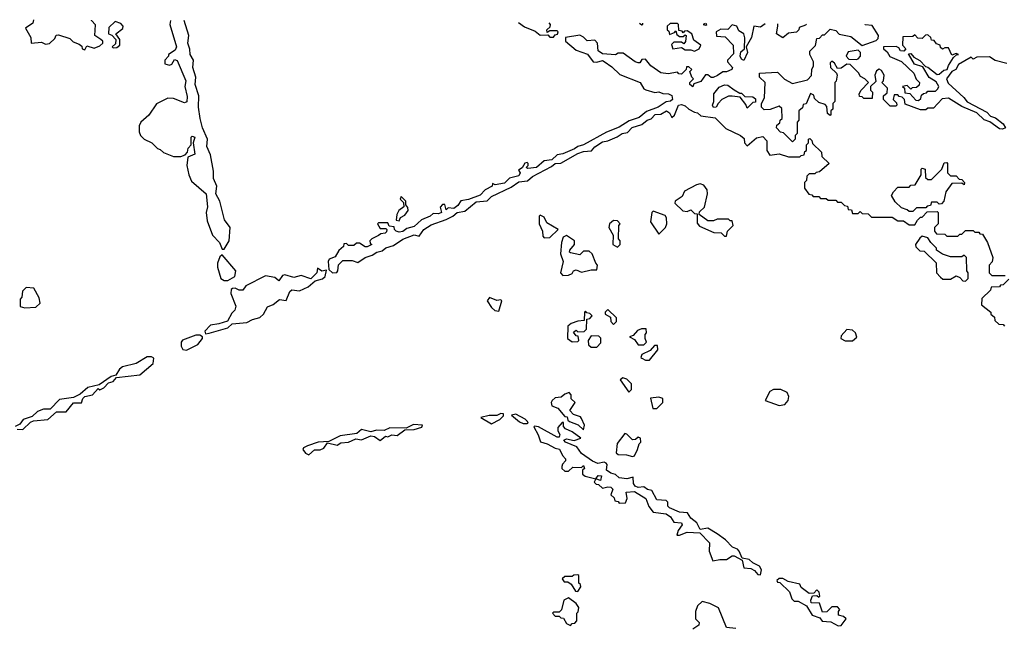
# Model space of a CAD drawing. Extents: x 2494106 to 2685573, y 758056 to 915185.
# Tile 312 of 507: x 2565088 to 2570321, y 908765 to 912000. Entities that reach past the tile are written whole.
import ezdxf

# ---------------------------------------------------------------- set-up
doc = ezdxf.new("R2010")
doc.units = 0

msp = doc.modelspace()

# ---------------------------------------------------------------- linework, layer by layer
at = {"layer": '0CON05XD'}
for points in [[(2565160.9, 911999.7), (2565158.3, 911981.7), (2565120, 911955), (2565147.5, 911905), (2565150, 911875), (2565205, 911880), (2565225, 911870), (2565247, 911873), (2565275, 911900), (2565281.7, 911918.3), (2565295, 911920), (2565355, 911900), (2565371.7, 911881.7), (2565405, 911870), (2565418.3, 911858.3), (2565420, 911845), (2565435, 911840), (2565445, 911860), (2565485, 911847.5), (2565515, 911860), (2565530, 911875), (2565530, 911885), (2565520, 911895), (2565487.5, 911915), (2565491.7, 911971.7), (2565470, 911995), (2565470, 911997.9)], [(2565889.9, 911995.4), (2565886.2, 911975), (2565922.5, 911855), (2565915, 911837.5), (2565880, 911815), (2565880, 911805), (2565860, 911785), (2565860, 911765), (2565885, 911757.5), (2565896.4, 911763.6), (2565911.7, 911788.3), (2565925, 911782.5), (2565971.4, 911675), (2565966, 911645), (2565977.7, 911592.3), (2565976.1, 911563.9), (2565965, 911557.5), (2565905, 911580), (2565875, 911583.3), (2565815, 911552.5), (2565775, 911492.5), (2565732.5, 911455), (2565722.5, 911435), (2565723, 911403), (2565730, 911385), (2565750, 911365), (2565790, 911345), (2565820, 911315), (2565835, 911310), (2565853, 911293), (2565905, 911272.5), (2565945, 911272.5), (2565968.3, 911281.7), (2565980, 911295), (2565983, 911317), (2566000, 911335), (2566000, 911375), (2566005, 911380), (2566020, 911375), (2566010, 911345), (2566020, 911285), (2565981.7, 911268.3), (2565977.5, 911225), (2565987.5, 911175), (2566001.7, 911141.7), (2566080, 911075), (2566086.7, 911005), (2566080, 910975), (2566085, 910930), (2566113.3, 910855), (2566150, 910815), (2566165, 910780), (2566175, 910780), (2566202.5, 910825), (2566207.5, 910895), (2566176.4, 910936.4), (2566152.5, 911035), (2566130, 911075), (2566136.2, 911115), (2566118.8, 911155), (2566118.8, 911195), (2566102.3, 911282.3), (2566083.3, 911325), (2566086.2, 911365), (2566059.2, 911425), (2566047.5, 911475), (2566039.2, 911535), (2566041.2, 911595), (2566021.2, 911655), (2566023.8, 911695), (2566009.2, 911745), (2566011.2, 911785), (2565994.3, 911815), (2565992.7, 911842.7), (2565981.2, 911875), (2565987.5, 911915), (2565962.8, 911995)], [(2565585, 911850), (2565605, 911852.5), (2565620, 911865), (2565620, 911895), (2565600, 911925), (2565636.4, 911953.6), (2565637.5, 911965), (2565625, 911980), (2565595, 911990), (2565561.7, 911958.3), (2565560, 911925), (2565578.3, 911918.3), (2565600, 911895), (2565598.3, 911871.7), (2565580, 911855), (2565585, 911850)], [(2569050, 911977.2), (2569025, 911960), (2568990, 911965), (2568977.5, 911905), (2568950, 911855), (2568956.7, 911825), (2568936.4, 911783.6), (2568925, 911790), (2568917.5, 911805), (2568921.7, 911828.3), (2568940, 911845), (2568943, 911903), (2568937.5, 911925), (2568910.7, 911940.7), (2568900, 911965), (2568875, 911972.5), (2568851.7, 911948.3), (2568815, 911950), (2568790, 911935), (2568791.7, 911911.7), (2568838.3, 911908.3), (2568880, 911865), (2568881.7, 911818.3), (2568850, 911785), (2568850, 911775), (2568876.7, 911745), (2568872.5, 911735), (2568845, 911723.3), (2568825, 911722.5), (2568797.7, 911702.3), (2568773.3, 911693.3), (2568763, 911693), (2568745, 911707.5), (2568733, 911707), (2568708.3, 911671.7), (2568671.7, 911658.3), (2568665, 911642.5), (2568650, 911655), (2568650, 911665), (2568670, 911685), (2568660, 911695), (2568650, 911725), (2568660, 911735), (2568645, 911750), (2568631.7, 911748.3), (2568630, 911735), (2568605, 911710), (2568591.7, 911711.7), (2568585, 911720), (2568535, 911712.5), (2568495, 911716.7), (2568442.5, 911755), (2568415, 911790), (2568395, 911787.5), (2568385, 911770), (2568375, 911770), (2568360, 911775), (2568295, 911822.5), (2568268.3, 911821.7), (2568255, 911812.5), (2568185, 911817.5), (2568163.3, 911835), (2568160, 911875), (2568145, 911890), (2568105, 911887.5), (2568085, 911907.5), (2568065, 911917.5), (2567990, 911905), (2567990, 911885), (2568045, 911837.5), (2568106.1, 911816.1), (2568136.4, 911776.4), (2568156.1, 911773.9), (2568185, 911782.5), (2568195, 911777.5), (2568235, 911750), (2568277.7, 911707.7), (2568385.8, 911665.8), (2568405, 911632.5), (2568416.4, 911626.4), (2568463.6, 911613.6), (2568485, 911616.7), (2568507, 911607), (2568536.4, 911606.4), (2568555, 911597.5), (2568558, 911575), (2568547.5, 911567.5), (2568525, 911563.8), (2568482.5, 911535), (2568418.8, 911511.2), (2568380, 911480), (2568327.3, 911462.7), (2568275, 911428.8), (2568207.3, 911402.7), (2568085, 911334), (2568055, 911326.2), (2568037.1, 911312.9), (2567975, 911287.5), (2567945, 911281.2), (2567915.8, 911254.2), (2567875, 911250), (2567835.7, 911214.3), (2567788.3, 911208.3), (2567780, 911215), (2567790, 911225), (2567790, 911235), (2567785, 911240), (2567773, 911237), (2567758.3, 911211.7), (2567740, 911200), (2567747.5, 911185), (2567740.7, 911169.3), (2567691.7, 911158.3), (2567665, 911131.2), (2567615, 911122.5), (2567601.7, 911128.3), (2567600, 911115), (2567562.5, 911095), (2567535, 911066.7), (2567473.6, 911043.6), (2567432.5, 911037.5), (2567417.7, 911012.3), (2567395, 910996.2), (2567365, 911000), (2567355, 910990), (2567348.3, 911018.3), (2567335, 911017.5), (2567323, 911003), (2567330, 910975), (2567315, 910967.5), (2567285, 910970), (2567270, 910955), (2567223.9, 910936.1), (2567185, 910900), (2567145, 910890), (2567125, 910873.3), (2567105, 910870), (2567090, 910875), (2567080, 910885), (2567078.3, 910898.3), (2567051.7, 910901.7), (2567045, 910920), (2566995, 910920), (2566990, 910915), (2567005, 910890), (2567035, 910890), (2567040, 910885), (2567038.3, 910871.7), (2567030, 910865), (2567008.3, 910861.7), (2566995, 910852.5), (2566960, 910835), (2566950, 910825), (2566951.7, 910811.7), (2566960, 910805), (2566935, 910793.3), (2566925, 910792.5), (2566895, 910812.5), (2566878.3, 910811.7), (2566865, 910800), (2566835, 910800), (2566825, 910810), (2566811.7, 910808.3), (2566810, 910795), (2566785, 910772.5), (2566765, 910740), (2566733.3, 910726.7), (2566727.5, 910715), (2566731.7, 910671.7), (2566750, 910655), (2566773.9, 910656.1), (2566780, 910665), (2566783, 910697), (2566805, 910720), (2566855, 910720), (2566885, 910710), (2566925, 910736), (2566961.7, 910748.3), (2566985.7, 910764.3), (2567015, 910771.4), (2567035, 910787.5), (2567075, 910800), (2567125, 910834), (2567185, 910856.2), (2567211.7, 910848.3), (2567235.8, 910884.2), (2567275, 910910), (2567355, 910938), (2567390, 910955), (2567414.2, 910975.8), (2567455, 910982.5), (2567515, 911031.2), (2567572.5, 911037.5), (2567595, 911060), (2567699.7, 911110.3), (2567741.4, 911138.6), (2567787.1, 911142.9), (2567814.2, 911165.8), (2567915, 911220), (2567934.2, 911235.8), (2567965, 911236.7), (2568055, 911288.8), (2568085, 911299.2), (2568127.5, 911302.5), (2568145, 911323.3), (2568185, 911351.2), (2568215, 911356.7), (2568263.6, 911376.4), (2568290, 911395), (2568319.5, 911400.5), (2568343, 911427), (2568395, 911442.5), (2568422.5, 911465), (2568445, 911473.3), (2568465, 911496), (2568495, 911496.7), (2568525.9, 911515.9), (2568542.5, 911505), (2568555, 911480), (2568568.3, 911491.7), (2568590, 911545), (2568605, 911548.8), (2568625, 911542.5), (2568643.8, 911523.8), (2568675, 911507.5), (2568690, 911505), (2568708.3, 911488.3), (2568785, 911477.5), (2568841.7, 911421.7), (2568920, 911385), (2568938.3, 911368.3), (2568940, 911345), (2568955, 911330), (2569005, 911372.5), (2569038.3, 911378.3), (2569060, 911355), (2569060, 911305), (2569075, 911280), (2569125, 911287.5), (2569175, 911270), (2569235, 911270), (2569241.7, 911278.3), (2569258.3, 911281.7), (2569261.7, 911298.3), (2569270, 911305), (2569270, 911335), (2569280, 911345), (2569280, 911365), (2569288.3, 911368.3), (2569298.3, 911358.3), (2569301.7, 911341.7), (2569350, 911295), (2569351.7, 911271.7), (2569390, 911235), (2569338.3, 911191.7), (2569321.7, 911188.3), (2569315, 911180), (2569285, 911180), (2569271.7, 911168.3), (2569270, 911145), (2569260, 911135), (2569260, 911105), (2569281.7, 911071.7), (2569298.3, 911068.3), (2569305, 911060), (2569335, 911060), (2569345, 911050), (2569375, 911050), (2569385, 911040), (2569425, 911040), (2569435, 911030), (2569455, 911030), (2569471.7, 911011.7), (2569488.3, 911008.3), (2569491.7, 910991.7), (2569508.3, 910988.3), (2569515, 910970), (2569545, 910970), (2569555, 910980), (2569565, 910970), (2569598.3, 910968.3), (2569615, 910950), (2569725, 910950), (2569755, 910930), (2569785, 910930), (2569815, 910910), (2569845, 910910), (2569860, 910935), (2569875, 910950), (2569885, 910950), (2569911.7, 910978.3), (2569965, 910980), (2569970, 910975), (2569970, 910915), (2569950, 910895), (2569950, 910875), (2569961.7, 910861.7), (2570005, 910860), (2570015, 910850), (2570075, 910850), (2570085, 910860), (2570095, 910860), (2570115, 910880), (2570155, 910880), (2570165, 910870), (2570185, 910870), (2570191.7, 910861.7), (2570205, 910860), (2570232.5, 910815), (2570260, 910735), (2570257, 910713), (2570240, 910695), (2570240, 910655), (2570255, 910640), (2570325, 910640)], [(2567740, 911984.5), (2567771.7, 911961.7), (2567828.3, 911938.3), (2567855, 911917.5), (2567895, 911920), (2567905, 911907.5), (2567925, 911907.5), (2567935, 911920), (2567946.4, 911923.6), (2567950, 911935), (2567945, 911940), (2567905, 911940), (2567891.7, 911931.7), (2567890, 911945), (2567908.3, 911961.7), (2567910, 911975), (2567901.5, 911983.5)], [(2568381.7, 911980.8), (2568395, 911972.5), (2568400, 911975), (2568400, 911980.7)], [(2568675, 911832.5), (2568700, 911845), (2568707.5, 911865), (2568670.7, 911890.7), (2568660, 911925), (2568635, 911940), (2568621.7, 911938.3), (2568615, 911930), (2568608.3, 911938.3), (2568591.7, 911941.7), (2568590, 911975), (2568585, 911979.7), (2568545, 911979.9), (2568530, 911965), (2568530, 911945), (2568538.3, 911938.3), (2568541.7, 911921.7), (2568568.3, 911931.7), (2568575, 911940), (2568581.7, 911921.7), (2568595, 911910), (2568615, 911910), (2568625, 911920), (2568630, 911915), (2568627, 911883), (2568618.3, 911871.7), (2568605, 911880), (2568565, 911880), (2568552.5, 911867.5), (2568560, 911845), (2568605, 911852.5), (2568625, 911840), (2568655, 911840), (2568675, 911832.5)], [(2568731.7, 911978.9), (2568720, 911975), (2568735, 911970), (2568740, 911975), (2568736.1, 911978.9)], [(2570335, 911767.5), (2570273, 911783), (2570241.7, 911801.7), (2570175, 911800), (2570155, 911790), (2570145, 911800), (2570078.3, 911761.7), (2570064.3, 911735.7), (2570042.5, 911725), (2570013.3, 911685), (2570022.3, 911662.3), (2570106.4, 911586.4), (2570123.6, 911563.6), (2570228.8, 911508.8), (2570247, 911487), (2570275, 911477.5), (2570315.9, 911445.9), (2570327.5, 911425), (2570311.7, 911418.3), (2570295, 911420), (2570245, 911457.5), (2570215, 911466.7), (2570175, 911503.8), (2570095, 911537.5), (2570025, 911582.5), (2569991.7, 911578.3), (2569945, 911530), (2569915, 911530), (2569905, 911520), (2569875, 911520), (2569795, 911550), (2569790, 911575), (2569778.3, 911588.3), (2569761.7, 911591.7), (2569755, 911600), (2569735, 911600), (2569730, 911575), (2569748.3, 911558.3), (2569750, 911545), (2569745, 911540), (2569715, 911540), (2569680, 911575), (2569680, 911595), (2569698.3, 911611.7), (2569700, 911635), (2569670, 911665), (2569680, 911675), (2569682.5, 911705), (2569669.3, 911729.3), (2569656.4, 911736.4), (2569642.7, 911727.3), (2569633.3, 911705), (2569638.3, 911671.7), (2569610, 911645), (2569610, 911625), (2569620, 911615), (2569618.3, 911581.7), (2569575, 911580), (2569565, 911590), (2569551.7, 911591.7), (2569550, 911605), (2569560, 911625), (2569600, 911665), (2569580, 911685), (2569557, 911697), (2569546.7, 911716.7), (2569501.7, 911761.7), (2569485, 911762.5), (2569455, 911742.5), (2569435, 911740), (2569419.3, 911769.3), (2569405, 911780), (2569395, 911770), (2569397.5, 911745), (2569430, 911715), (2569432.5, 911705), (2569427, 911673), (2569420, 911665), (2569420, 911565), (2569410, 911555), (2569410, 911525), (2569400, 911515), (2569400, 911495), (2569395, 911490), (2569381.7, 911501.7), (2569378.3, 911538.3), (2569368.3, 911548.3), (2569335, 911560), (2569311.7, 911581.7), (2569308.3, 911598.3), (2569291.7, 911608.3), (2569268.3, 911551.7), (2569251.7, 911548.3), (2569248.3, 911531.7), (2569230, 911515), (2569230, 911465), (2569220, 911455), (2569220, 911395), (2569210, 911385), (2569210, 911365), (2569195, 911350), (2569148.3, 911398.3), (2569131.7, 911401.7), (2569110, 911425), (2569111.7, 911438.3), (2569128.3, 911451.7), (2569130, 911465), (2569140, 911475), (2569138.3, 911528.3), (2569125, 911540), (2569077, 911523), (2569045, 911520), (2569030, 911535), (2569030, 911555), (2569047.5, 911585), (2569050, 911665), (2569020, 911695), (2569020, 911715), (2569115, 911720), (2569153.6, 911683.6), (2569195, 911660), (2569275, 911680), (2569297, 911703), (2569297.5, 911735), (2569307.5, 911755), (2569307.5, 911775), (2569287.5, 911815), (2569288.3, 911831.7), (2569318.3, 911861.7), (2569325, 911900), (2569338.3, 911901.7), (2569355, 911920), (2569365, 911920), (2569395, 911950), (2569425, 911942.5), (2569443, 911923), (2569505, 911910), (2569565, 911862.5), (2569640.7, 911889.3), (2569650.7, 911899.3), (2569653.3, 911915), (2569618.3, 911968.3), (2569581.7, 911971.7), (2569582.3, 911974.3)], [(2569270, 911976), (2569265, 911970), (2569231.7, 911958.3), (2569230, 911945), (2569217, 911933), (2569175, 911927.5), (2569145, 911902.5), (2569110, 911925), (2569117.5, 911965), (2569117.5, 911976.8)], [(2569865, 911570), (2569878.3, 911581.7), (2569881.7, 911598.3), (2569891.7, 911608.3), (2569908.3, 911611.7), (2569915, 911620), (2569955, 911620), (2569968.3, 911631.7), (2569972.5, 911645), (2569959.4, 911669.4), (2569922.7, 911692.7), (2569888.3, 911748.3), (2569844.2, 911764.2), (2569812.5, 911817.5), (2569825, 911820), (2569840.7, 911800.7), (2569873, 911783), (2569901.7, 911751.7), (2569915, 911747.5), (2569965, 911708.8), (2569975, 911710), (2569999.2, 911730.8), (2570017.5, 911735), (2570023.8, 911756.2), (2570051.7, 911798.3), (2570067, 911813), (2570077.5, 911815), (2570065, 911820), (2570041.7, 911811.7), (2570025, 911850), (2570005, 911850), (2569992.5, 911842.5), (2569981.7, 911851.7), (2569980, 911865), (2569961.7, 911871.7), (2569948.3, 911888.3), (2569935, 911890), (2569930, 911905), (2569915, 911920), (2569901.7, 911918.3), (2569885, 911900), (2569861.7, 911901.7), (2569845, 911920), (2569835, 911910), (2569781.7, 911908.3), (2569780, 911865), (2569797.5, 911845), (2569787, 911833), (2569770, 911835), (2569760, 911850), (2569746.7, 911856.7), (2569680, 911855), (2569680, 911845), (2569699.3, 911829.3), (2569713.6, 911803.6), (2569775, 911777.5), (2569840, 911715), (2569853, 911683), (2569870, 911665), (2569868.3, 911651.7), (2569855, 911640), (2569831.7, 911638.3), (2569825, 911630), (2569805, 911650), (2569780, 911645), (2569790, 911635), (2569791.7, 911611.7), (2569818.3, 911608.3), (2569851.7, 911571.7), (2569865, 911570)], [(2569535, 911787.5), (2569545, 911792.5), (2569557.5, 911805), (2569557.5, 911825), (2569545, 911837.5), (2569491.7, 911828.3), (2569480, 911805), (2569495, 911790), (2569535, 911787.5)], [(2568955, 911530), (2568948.3, 911548.3), (2568918.3, 911588.3), (2568875, 911593.3), (2568855, 911592.5), (2568820, 911575), (2568800, 911555), (2568790, 911535), (2568775, 911532.5), (2568770, 911545), (2568777.5, 911565), (2568777.5, 911605), (2568805, 911641.2), (2568835, 911653.3), (2568852.5, 911652.5), (2568885, 911627.5), (2568915, 911610), (2568925, 911610), (2568941.7, 911591.7), (2568985, 911590), (2568998.3, 911578.3), (2568998.3, 911561.7), (2568985, 911560), (2568955, 911530)], [(2569835, 910980), (2569815, 910980), (2569805, 910990), (2569775, 911000), (2569741.7, 911031.7), (2569722.5, 911065), (2569732.5, 911085), (2569755, 911110), (2569815, 911110), (2569825, 911120), (2569848.3, 911121.7), (2569880, 911175), (2569880, 911205), (2569885, 911210), (2569900, 911205), (2569901.7, 911161.7), (2569915, 911150), (2569935, 911150), (2569990, 911205), (2570001.7, 911238.3), (2570015, 911240), (2570020, 911235), (2570020, 911185), (2570035, 911170), (2570065, 911170), (2570081.7, 911151.7), (2570095, 911150), (2570110, 911135), (2570108.3, 911121.7), (2570095, 911130), (2570041.7, 911128.3), (2570010, 911085), (2570000, 911035), (2569988.3, 911021.7), (2569975, 911020), (2569965, 911030), (2569935, 911030), (2569928.3, 911011.7), (2569911.7, 911008.3), (2569905, 911000), (2569855, 911000), (2569835, 910980)], [(2568845, 910850), (2568850, 910875), (2568880, 910905), (2568875, 910930), (2568865, 910930), (2568855, 910940), (2568795, 910940), (2568775, 910930), (2568745, 910930), (2568700, 910965), (2568701.7, 910978.3), (2568727, 911003), (2568743.3, 911075), (2568742.5, 911095), (2568725, 911120), (2568705, 911127.5), (2568685, 911122.5), (2568621.7, 911088.3), (2568609.3, 911060.7), (2568572.5, 911035), (2568570, 911025), (2568613, 910983), (2568635, 910980), (2568655, 910990), (2568675, 910970), (2568688.3, 910968.3), (2568688.3, 910918.3), (2568701.7, 910901.7), (2568778.3, 910868.3), (2568817, 910867), (2568835, 910850), (2568845, 910850)], [(2567105, 910930), (2567111.7, 910948.3), (2567135, 910960), (2567152.5, 910985), (2567151.7, 911001.7), (2567140, 911015), (2567140, 911035), (2567115, 911060), (2567110, 911045), (2567128.3, 911028.3), (2567130, 911005), (2567102.5, 910985), (2567092.5, 910965), (2567090, 910935), (2567105, 910930)], [(2567875, 910840), (2567905, 910842.5), (2567950, 910885), (2567890.7, 910920.7), (2567875, 910950), (2567855, 910960), (2567850, 910955), (2567850, 910915), (2567866.4, 910876.4), (2567868.3, 910848.3), (2567875, 910840)], [(2568485, 910860), (2568520, 910895), (2568527.5, 910915), (2568526.4, 910946.4), (2568518.3, 910958.3), (2568455, 910982.5), (2568447.5, 910975), (2568440, 910925), (2568485, 910860)], [(2568265, 910790), (2568280, 910805), (2568280, 910825), (2568270, 910835), (2568272.5, 910905), (2568280, 910915), (2568265, 910930), (2568245, 910932.5), (2568222.5, 910915), (2568220, 910895), (2568242.5, 910855), (2568240, 910805), (2568265, 910790)], [(2567975, 910640), (2568005, 910642.5), (2568025, 910650), (2568032.5, 910665), (2568045, 910670), (2568075, 910657.5), (2568125, 910670), (2568155, 910670), (2568160, 910695), (2568150, 910705), (2568130, 910755), (2568115, 910770), (2568085, 910770), (2568065, 910750), (2568015, 910760), (2568010, 910765), (2568012.5, 910775), (2568037.5, 910805), (2568037.5, 910825), (2567995, 910852.5), (2567977, 910843), (2567967.5, 910815), (2567962.5, 910755), (2567977.5, 910715), (2567962.5, 910655), (2567975, 910640)], [(2570115, 910610), (2570130, 910625), (2570130, 910655), (2570122.5, 910665), (2570120, 910735), (2570108.3, 910748.3), (2570095, 910740), (2570035, 910740), (2569993, 910753), (2569960, 910775), (2569960, 910785), (2569930, 910815), (2569915, 910840), (2569885, 910850), (2569871.7, 910838.3), (2569850, 910805), (2569851.7, 910791.7), (2569871.7, 910771.7), (2569895, 910770), (2569958.3, 910708.3), (2569960, 910655), (2569981.7, 910631.7), (2569995, 910620), (2570035, 910620), (2570065, 910637.5), (2570085, 910630), (2570101.7, 910611.7), (2570115, 910610)], [(2566195, 910613.3), (2566232.5, 910635), (2566236.7, 910665), (2566165, 910750), (2566151.2, 910738.8), (2566138.8, 910705), (2566138.8, 910685), (2566157.5, 910625), (2566175, 910613.3), (2566195, 910613.3)], [(2566075, 910330), (2566095, 910333.3), (2566195, 910362.5), (2566217.5, 910382.5), (2566295, 910391.2), (2566325, 910406.7), (2566365, 910416.2), (2566383.8, 910435), (2566405.9, 910474.1), (2566435, 910486.7), (2566468.3, 910511.7), (2566505, 910507.5), (2566524.2, 910555.8), (2566535, 910563.3), (2566575, 910558.8), (2566620.8, 910579.2), (2566658.8, 910611.2), (2566698.3, 910621.7), (2566712.5, 910635), (2566718.3, 910668.3), (2566695, 910662.5), (2566671.7, 910678.3), (2566667.5, 910655), (2566635, 910622.5), (2566585, 910640), (2566545, 910630), (2566497, 910643), (2566485, 910640), (2566465, 910612.5), (2566445, 910630), (2566395, 910637.5), (2566290, 910585), (2566275, 910562.5), (2566255, 910562.5), (2566233, 910573), (2566219.3, 910570.7), (2566212.5, 910565), (2566210, 910545), (2566236.4, 910476.4), (2566232.5, 910455), (2566215, 910440), (2566192.5, 910397.5), (2566147.5, 910382.5), (2566103.1, 910376.9), (2566072.5, 910345), (2566075, 910330)], [(2570345, 910620), (2570315, 910590), (2570301.7, 910588.3), (2570295, 910580), (2570251.7, 910578.3), (2570248.3, 910561.7), (2570201.7, 910518.3), (2570200, 910485), (2570250, 910445), (2570250, 910435), (2570268.3, 910418.3), (2570271.7, 910401.7), (2570291.7, 910381.7), (2570315, 910380), (2570321.7, 910371.7)], [(2565115, 910467.5), (2565175, 910472.5), (2565197, 910493), (2565191.7, 910521.7), (2565163, 910573), (2565123, 910577), (2565103, 910557), (2565100, 910525), (2565090, 910515), (2565090, 910475), (2565115, 910467.5)], [(2567635, 910450), (2567650, 910505), (2567645, 910510), (2567625, 910507.5), (2567585, 910522.5), (2567573.3, 910505), (2567595, 910470), (2567614.1, 910454.1), (2567635, 910450)], [(2568025, 910287.5), (2568055, 910290), (2568060, 910295), (2568057, 910317), (2568045, 910320), (2568031.7, 910338.3), (2568045, 910350), (2568055, 910340), (2568088.3, 910341.7), (2568100, 910355), (2568101.7, 910408.3), (2568118.3, 910411.7), (2568130, 910425), (2568118.3, 910438.3), (2568101.7, 910441.7), (2568095, 910450), (2568090, 910445), (2568088.3, 910401.7), (2568055, 910397.5), (2568020, 910385), (2568001.7, 910371.7), (2568000, 910305), (2568025, 910287.5)], [(2568245, 910380), (2568260, 910395), (2568260, 910415), (2568215, 910460), (2568200, 910445), (2568200, 910435), (2568228.3, 910418.3), (2568230, 910395), (2568245, 910380)], [(2565975, 910242.5), (2566035.8, 910274.2), (2566060, 910305), (2566060, 910315), (2566045, 910323.3), (2566025, 910322.5), (2565953.8, 910296.2), (2565946.7, 910285), (2565946.2, 910265), (2565955, 910247.5), (2565975, 910242.5)], [(2568155, 910260), (2568177.5, 910282.5), (2568177, 910307), (2568167, 910317), (2568125, 910320), (2568110, 910295), (2568111.7, 910271.7), (2568125, 910260), (2568155, 910260)], [(2568405, 910272.5), (2568420, 910285), (2568412.5, 910305), (2568413, 910327), (2568420, 910335), (2568417, 910357), (2568393.6, 910356.4), (2568372.5, 910347.5), (2568348.3, 910321.7), (2568330, 910315), (2568355, 910300), (2568375, 910272.5), (2568405, 910272.5)], [(2569515, 910292.5), (2569537, 910313), (2569530, 910335), (2569515, 910350), (2569485, 910352.5), (2569455, 910320), (2569452.5, 910305), (2569475, 910292.5), (2569515, 910292.5)], [(2568435, 910190), (2568480, 910245), (2568478.3, 910268.3), (2568461.7, 910268.3), (2568438.3, 910241.7), (2568395, 910220), (2568390, 910205), (2568395, 910200), (2568415, 910190), (2568435, 910190)], [(2565105, 909822.5), (2565145, 909860), (2565162, 909868), (2565237.5, 909875), (2565283.6, 909916.4), (2565335, 909915.8), (2565375, 909962.5), (2565417, 909963), (2565423.3, 909986.7), (2565433.8, 909996.2), (2565475, 910006.2), (2565505, 910040), (2565515, 910033.3), (2565535, 910042.5), (2565561.2, 910068.8), (2565585, 910077.5), (2565602.5, 910097.5), (2565727.5, 910112.5), (2565797.3, 910172.7), (2565800.7, 910200.7), (2565788.3, 910208.3), (2565765, 910208), (2565708.1, 910171.9), (2565635, 910154), (2565618.3, 910141.7), (2565599.3, 910110.7), (2565575, 910102.5), (2565510.7, 910059.3), (2565450, 910045), (2565410, 910010), (2565375, 909992.5), (2565299.7, 909980.3), (2565250, 909930), (2565215, 909930), (2565182.9, 909917.1), (2565155, 909890), (2565107.5, 909875), (2565089.3, 909850.7), (2565065, 909837.5)], [(2568325, 910020), (2568340, 910035), (2568340, 910065), (2568315, 910090), (2568293.3, 910096.7), (2568280, 910085), (2568325, 910020)], [(2568085, 909820), (2568090, 909845), (2568075, 909880), (2568068.3, 909888.3), (2568031.7, 909901.7), (2568013, 909923), (2568040, 909965), (2568020, 909985), (2568020, 910005), (2568008.3, 910018.3), (2567985, 910010), (2567966.4, 909993.6), (2567935, 909990), (2567917.5, 909975), (2567912.5, 909965), (2567917, 909947), (2567947.5, 909935), (2567985, 909890), (2567998.3, 909888.3), (2568001.7, 909871.7), (2568010, 909865), (2568057, 909847), (2568085, 909820)], [(2569125, 909950), (2569155, 909953.8), (2569173.3, 909975), (2569176.4, 909996.4), (2569167.7, 910017.7), (2569134.2, 910034.2), (2569095, 910034), (2569075.9, 910024.1), (2569050, 909975), (2569125, 909950)], [(2568475, 909933.3), (2568506.7, 909965), (2568507, 909987), (2568485, 909993.3), (2568441.7, 909988.3), (2568453.3, 909933.3), (2568475, 909933.3)], [(2567595, 909852.5), (2567640, 909875), (2567660, 909895), (2567660, 909905), (2567645, 909907.5), (2567623.3, 909896.7), (2567584.1, 909895.9), (2567540, 909885), (2567595, 909852.5)], [(2567785, 909853.3), (2567790, 909855), (2567787.5, 909865), (2567775, 909876.7), (2567725, 909902.5), (2567701.7, 909898.3), (2567745, 909862.5), (2567763.6, 909853.6), (2567785, 909853.3)], [(2566625, 909687.5), (2566655, 909713.3), (2566685, 909713.3), (2566705, 909722.5), (2566725, 909750), (2566775, 909737.5), (2566795, 909750), (2566836.4, 909753.6), (2566875, 909772.5), (2566905, 909766.7), (2566955, 909787.5), (2566973.6, 909783.6), (2567005, 909762.5), (2567033, 909787), (2567045, 909782.5), (2567067, 909793), (2567095, 909790), (2567135, 909820), (2567185, 909822.5), (2567226.1, 909833.9), (2567230, 909845), (2567181.7, 909848.3), (2567141.7, 909828.3), (2567055, 909831.2), (2567025, 909816.7), (2566985, 909818), (2566955, 909810), (2566905, 909822.5), (2566880, 909800), (2566791.7, 909788.3), (2566731.7, 909758.3), (2566675, 909753.8), (2566617.5, 909735), (2566597.5, 909725), (2566592.5, 909715), (2566607.5, 909695), (2566625, 909687.5)], [(2569025, 909050), (2569030, 909075), (2569020, 909095), (2568985, 909112.5), (2568965, 909130), (2568927.5, 909137.5), (2568912.5, 909175), (2568902.5, 909185), (2568877, 909197), (2568840, 909235), (2568795, 909266.7), (2568745, 909297.5), (2568705, 909290), (2568686.4, 909326.4), (2568655, 909350), (2568638, 909378), (2568595, 909382.5), (2568542.5, 909405), (2568533.3, 909415), (2568532.5, 909435), (2568523.6, 909443.6), (2568475, 909447.5), (2568448.3, 909498.3), (2568425, 909502.5), (2568405, 909517.5), (2568375, 909513.3), (2568360, 909520), (2568350, 909535), (2568348.3, 909568.3), (2568315, 909560), (2568274.1, 909564.1), (2568255, 909582.5), (2568229.3, 909589.3), (2568207.5, 909605), (2568210, 909635), (2568205, 909642.5), (2568195, 909647.5), (2568160.5, 909640.5), (2568132.5, 909652.5), (2568074.3, 909694.3), (2568048.8, 909728.8), (2567990, 909755), (2567980, 909765), (2567995, 909772.5), (2568035, 909762.5), (2568070, 909775), (2568025, 909810), (2567990, 909825), (2567978.3, 909838.3), (2567978.3, 909858.3), (2567971.7, 909858.3), (2567948.3, 909831.7), (2567947.5, 909815), (2567958.8, 909795), (2567955, 909780), (2567945, 909780), (2567845.9, 909835.9), (2567825, 909840), (2567820, 909835), (2567843.9, 909793.9), (2567856.1, 909756.1), (2567892.5, 909745), (2567935, 909722.5), (2567956.4, 909716.4), (2567973, 909683), (2567990, 909665), (2567990, 909655), (2567973, 909637), (2567970, 909625), (2567970, 909615), (2567985, 909600), (2568005, 909600), (2568028.3, 909621.7), (2568075, 909620), (2568085, 909630), (2568090, 909615), (2568080, 909605), (2568080, 909585), (2568093, 909573), (2568150, 909560), (2568163, 909577), (2568180, 909575), (2568175, 909550), (2568150, 909560), (2568141.7, 909541.7), (2568151.7, 909531.7), (2568165, 909530), (2568185, 909510), (2568215, 909517.5), (2568230, 909515), (2568240, 909505), (2568230, 909475), (2568248.3, 909458.3), (2568251.7, 909441.7), (2568268.3, 909438.3), (2568275, 909430), (2568308.3, 909431.7), (2568316.7, 909455), (2568311.7, 909488.3), (2568355, 909492.5), (2568415.7, 909455.7), (2568432.3, 909412.3), (2568455, 909382.5), (2568525, 909373.8), (2568547.7, 909357.7), (2568565, 909330), (2568606.4, 909326.4), (2568610, 909315), (2568587.5, 909285), (2568580, 909260), (2568595, 909260), (2568635, 909276.7), (2568702.5, 909272.5), (2568755, 909220), (2568752.5, 909175), (2568773, 909123), (2568809.3, 909130.7), (2568845, 909130), (2568875, 909150), (2568885, 909150), (2568927.5, 909127.5), (2568937, 909087), (2568975, 909082.5), (2568993, 909073), (2569011.7, 909051.7), (2569025, 909050)], [(2565075, 909823.8), (2565105, 909822.5)], [(2568345, 909677.5), (2568355, 909682.5), (2568372.5, 909715), (2568380, 909745), (2568390, 909755), (2568387.5, 909775), (2568375, 909780), (2568361.7, 909768.3), (2568345, 909767.5), (2568315, 909797.5), (2568305, 909800), (2568263, 909747), (2568258.3, 909698.3), (2568268.3, 909688.3), (2568313, 909687), (2568345, 909677.5)], [(2568055, 908960), (2568070, 908985), (2568068.3, 908998.3), (2568060, 909005), (2568060, 909045), (2568055, 909050), (2568033, 909047), (2568025, 909040), (2567985, 909040), (2567971.7, 909028.3), (2567982.5, 909012.5), (2568001.7, 909011.7), (2568020, 909000), (2568041.7, 908961.7), (2568055, 908960)], [(2569438.3, 908778.3), (2569455, 908780), (2569480, 908815), (2569467, 908827), (2569440, 908835), (2569440, 908855), (2569447.5, 908865), (2569435, 908880), (2569405, 908880), (2569378.3, 908851.7), (2569355, 908850), (2569338.3, 908898.3), (2569295, 908900), (2569292.5, 908915), (2569301.7, 908938.3), (2569325, 908940), (2569335, 908930), (2569340, 908935), (2569337, 908957), (2569325, 908970), (2569308.3, 908951.7), (2569285, 908950), (2569241.7, 908981.7), (2569235, 909000), (2569173, 909013), (2569145, 909030), (2569125, 909030), (2569111.7, 909018.3), (2569115, 909010), (2569128.3, 909008.3), (2569179.3, 908959.3), (2569191.7, 908921.7), (2569205, 908910), (2569225, 908910), (2569270, 908885), (2569300, 908835), (2569340, 908820), (2569353, 908803), (2569399.3, 908799.3), (2569438.3, 908778.3)], [(2568015, 908780), (2568025, 908790), (2568038.3, 908791.7), (2568050, 908805), (2568050, 908845), (2568057, 908853), (2568060, 908875), (2568045, 908897.5), (2568005, 908927.5), (2567980, 908915), (2567967, 908863), (2567955, 908850), (2567925, 908850), (2567920, 908845), (2567935, 908830), (2567955, 908830), (2567965, 908820), (2567978.3, 908818.3), (2567995, 908790), (2568015, 908780)], [(2568893.6, 908763.6), (2568845, 908770), (2568803, 908873), (2568757, 908897), (2568715, 908907.5), (2568690, 908885), (2568680, 908855), (2568680, 908815), (2568700, 908795), (2568698.3, 908781.7), (2568665, 908760)]]:
    msp.add_lwpolyline(points, dxfattribs=at)

doc.saveas('drawing.dxf')
